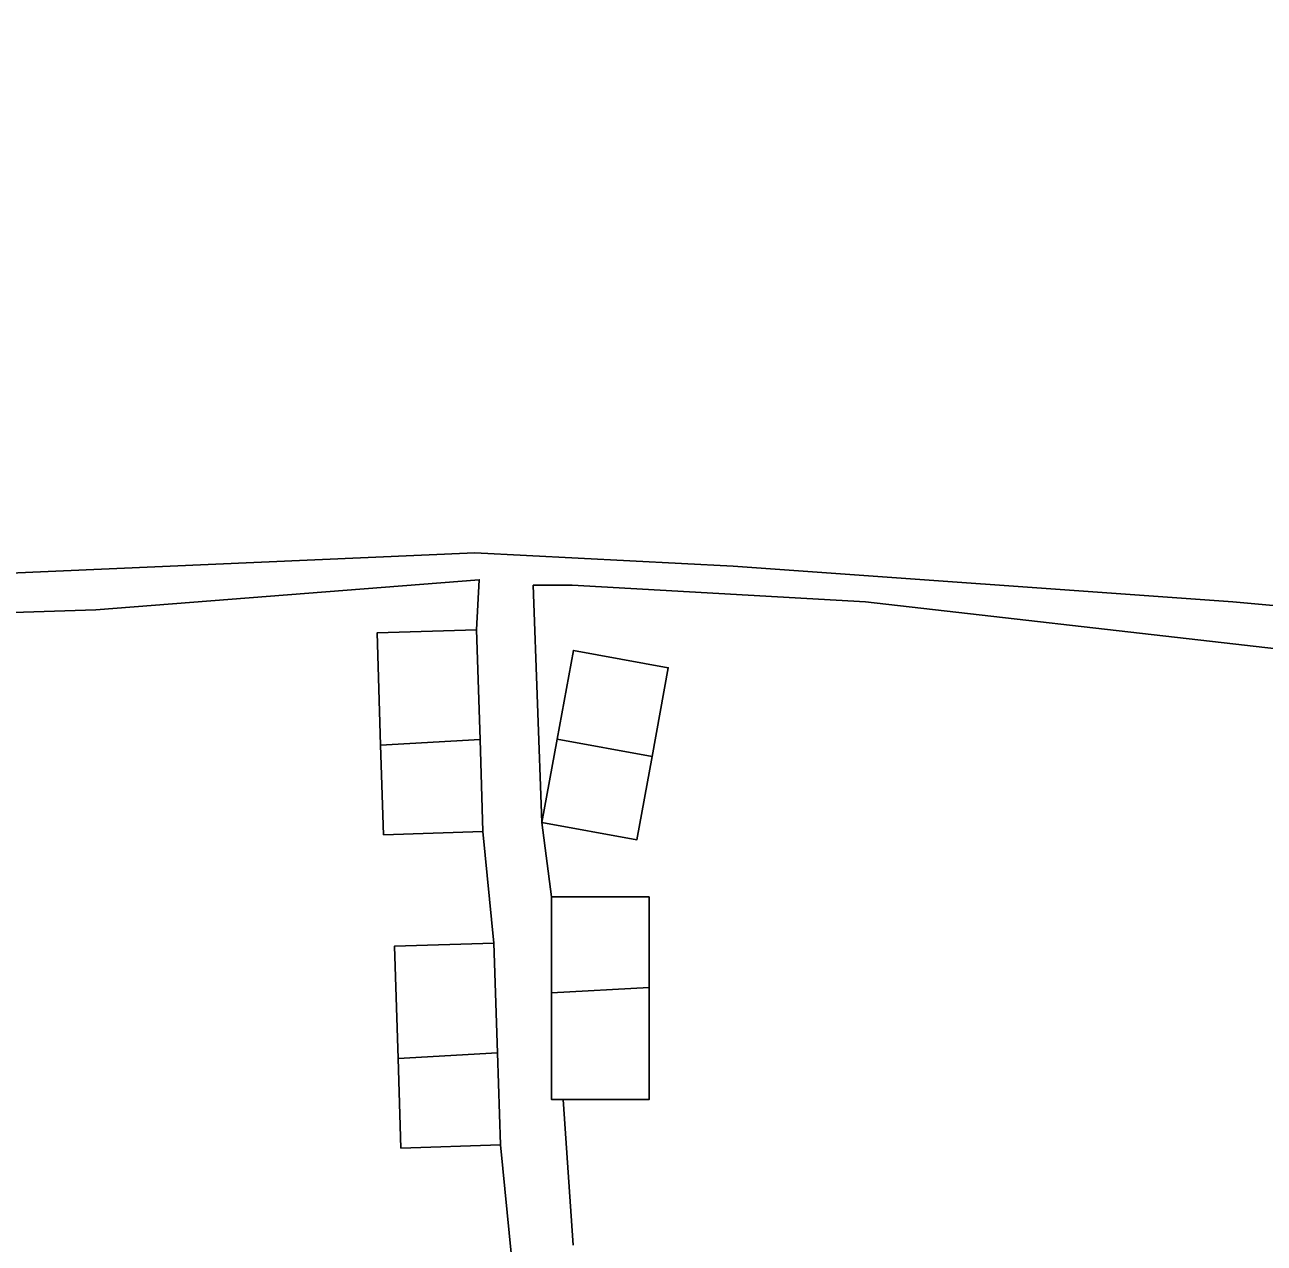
# Model space of a CAD drawing. Extents: x 160856 to 161310, y 384024 to 384878.
# Drawn here: x 161083.27 to 161120.83, y 384804.18 to 384841.09 of the extents above; entities that cross this region are included whole.
import ezdxf

# ---------------------------------------------------------------- set-up
doc = ezdxf.new("R2010")
doc.units = 0
for name, color, linetype in [('IMGEO_Erf', 7, 'Continuous'), ('IMGEO_Pand', 7, 'Continuous'), ('IMGEO_Voetpad_open', 7, 'Continuous')]:
    doc.layers.add(name, color=color, linetype=linetype)

msp = doc.modelspace()

# ---------------------------------------------------------------- linework, layer by layer
at = {"layer": 'IMGEO_Erf'}
for points in [[(161066.358, 384851.223), (161062.882, 384850.508), (161063.511, 384839.75), (161066.471, 384839.909), (161069.313, 384840.062), (161071.071, 384839.762), (161071.701, 384839.682), (161077.27, 384838.923), (161079.103, 384838.363), (161082.221, 384837.389), (161081.931, 384834.39), (161081.603, 384830.994), (161081.268, 384827.527), (161080.966, 384824.4), (161096.904, 384825.096), (161104.738, 384824.69), (161119.875, 384823.613), (161127.542, 384822.914), (161129.866, 384836.792), (161130.819, 384843.208)], [(161098.012, 384803.78), (161097.681, 384807.158), (161094.668, 384807.061), (161094.58, 384809.777), (161094.47, 384813.174), (161097.484, 384813.272), (161097.153, 384816.65), (161094.14, 384816.553), (161094.052, 384819.269), (161093.942, 384822.666), (161096.956, 384822.764), (161097.042, 384824.277), (161085.42, 384823.365), (161077.585, 384823.117)], [(161127.968, 384803.886), (161122.747, 384805.026), (161123.253, 384807.342), (161123.759, 384809.662), (161128.973, 384808.523), (161129.534, 384811.093), (161126.022, 384811.859), (161121.158, 384812.597), (161121.59, 384815.441), (161124.799, 384814.953), (161125.277, 384817.146), (161125.806, 384819.568), (161131.148, 384818.402), (161131.712, 384820.988), (161108.744, 384823.608), (161099.856, 384824.116), (161098.676, 384824.113), (161098.939, 384816.927), (161099.233, 384814.672), (161102.188, 384814.672), (161102.188, 384811.921), (161102.188, 384808.528), (161099.587, 384808.528), (161099.883, 384804.121)]]:
    msp.add_lwpolyline(points, dxfattribs=at)
msp.add_lwpolyline([(161098.939, 384816.927), (161099.402, 384819.453), (161099.893, 384822.137), (161102.769, 384821.611), (161102.278, 384818.927), (161101.816, 384816.401)], close=True, dxfattribs=at)
at = {"layer": 'IMGEO_Pand'}
for points in [[(161094.052, 384819.269), (161097.063, 384819.437), (161096.956, 384822.764), (161093.942, 384822.666)], [(161099.402, 384819.453), (161102.278, 384818.927), (161102.769, 384821.611), (161099.893, 384822.137)], [(161094.052, 384819.269), (161094.14, 384816.553), (161097.153, 384816.65), (161097.063, 384819.437)], [(161102.278, 384818.927), (161099.402, 384819.453), (161098.939, 384816.927), (161101.816, 384816.401)], [(161099.233, 384811.765), (161102.188, 384811.921), (161102.188, 384814.672), (161099.233, 384814.672)], [(161094.58, 384809.777), (161097.591, 384809.945), (161097.484, 384813.272), (161094.47, 384813.174)], [(161102.188, 384811.921), (161099.233, 384811.765), (161099.233, 384808.528), (161099.587, 384808.528), (161102.188, 384808.528)], [(161094.58, 384809.777), (161094.668, 384807.061), (161097.681, 384807.158), (161097.591, 384809.945)]]:
    msp.add_lwpolyline(points, close=True, dxfattribs=at)
at = {"layer": 'IMGEO_Voetpad_open'}
for points in [[(161099.883, 384804.121), (161099.587, 384808.528), (161099.233, 384808.528), (161099.233, 384811.765), (161099.233, 384814.672), (161098.939, 384816.927), (161098.676, 384824.113), (161099.856, 384824.116), (161108.744, 384823.608), (161131.712, 384820.988), (161134.323, 384820.418), (161139.207, 384819.352), (161139.847, 384822.237), (161132.653, 384822.79), (161127.542, 384822.914), (161119.875, 384823.613), (161104.738, 384824.69), (161096.904, 384825.096), (161080.966, 384824.4)], [(161077.585, 384823.117), (161085.42, 384823.365), (161097.042, 384824.277), (161096.956, 384822.764), (161097.063, 384819.437), (161097.153, 384816.65), (161097.484, 384813.272), (161097.591, 384809.945), (161097.681, 384807.158), (161098.012, 384803.78)]]:
    msp.add_lwpolyline(points, dxfattribs=at)

doc.saveas('drawing.dxf')
